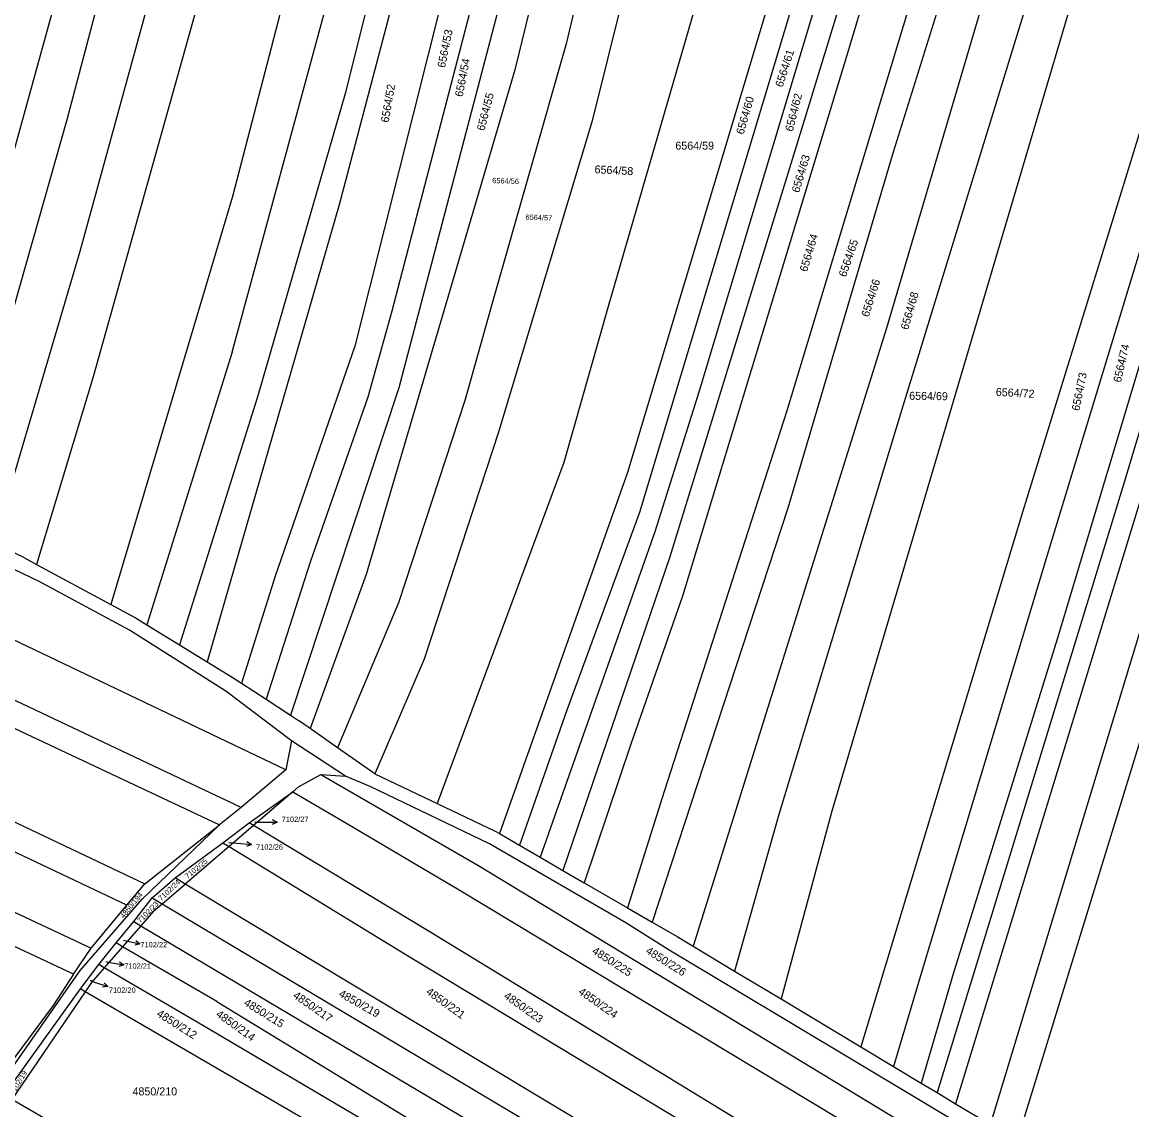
# Model space of a CAD drawing. Extents: x -593183 to -588034, y -1130415 to -1124994.
# Drawn here: x -589798.8 to -589563.1, y -1127514.1 to -1127283 of the extents above; entities that cross this region are included whole.
import ezdxf

# ---------------------------------------------------------------- set-up
doc = ezdxf.new("R2010")
doc.units = 0
for name, color, linetype in [('Vrstva 1', 7, 'Continuous'), ('Vrstva 16', 7, 'Continuous'), ('Vrstva 18', 7, 'Continuous'), ('Vrstva 25', 7, 'Continuous')]:
    doc.layers.add(name, color=color, linetype=linetype)

msp = doc.modelspace()

# ---------------------------------------------------------------- linework, layer by layer
at = {"layer": 'Vrstva 1'}
for p, q in [((-589601.07, -1127200.26), (-589632.73, -1127303.88)), ((-589561.83, -1127202.17), (-589611.78, -1127364.59)), ((-589598.59, -1127206.63), (-589623.34, -1127288.82)), ((-589727.21, -1127216.07), (-589754.2, -1127320.04)), ((-589786.55, -1127331.64), (-589755.19, -1127217.76)), ((-589535.09, -1127220.59), (-589586.29, -1127386.9)), ((-589529.15, -1127225.1), (-589581.11, -1127396.24)), ((-589777.34, -1127226.13), (-589806.8, -1127332.6)), ((-589680.04, -1127235.53), (-589694.2, -1127293.09)), ((-589593.18, -1127517.2), (-589509.23, -1127240.2)), ((-589662.27, -1127241.88), (-589677.78, -1127303.92)), ((-589710.89, -1127243.66), (-589731.49, -1127321.77)), ((-589701.66, -1127246.42), (-589728.19, -1127351.83)), ((-589673.68, -1127245.9), (-589683.26, -1127287.59)), ((-589695.24, -1127248.03), (-589720.33, -1127344.37)), ((-589646.84, -1127248.45), (-589674.38, -1127343.41)), ((-589775.42, -1127250.52), (-589789.33, -1127303.75)), ((-589632.02, -1127251.3), (-589670.27, -1127378.63)), ((-589627.27, -1127252.68), (-589667.7, -1127387.12)), ((-589719.75, -1127255.9), (-589730.19, -1127297.94)), ((-589587.91, -1127255.37), (-589615.22, -1127347.98)), ((-589756.58, -1127261.25), (-589783.75, -1127358.3)), ((-589625.43, -1127262.86), (-589655.1, -1127361.56)), ((-589573.4, -1127270.09), (-589626.89, -1127450.63)), ((-589754.27, -1127353.05), (-589732.47, -1127272.86)), ((-589602.7, -1127275.02), (-589613.85, -1127310.58)), ((-589609.29, -1127275.83), (-589636.4, -1127365.58)), ((-589698, -1127281.39), (-589718.85, -1127360.65)), ((-589683.26, -1127287.59), (-589698.76, -1127341.67)), ((-589623.34, -1127288.82), (-589658.59, -1127404.94)), ((-589541.49, -1127288.9), (-589579, -1127414.03)), ((-589694.2, -1127293.09), (-589725.78, -1127400.3)), ((-589730.19, -1127297.94), (-589748.77, -1127362.35)), ((-589789.33, -1127303.75), (-589813.73, -1127389.45)), ((-589632.73, -1127303.88), (-589661.24, -1127396.6)), ((-589677.78, -1127303.92), (-589697.66, -1127370.05)), ((-589536.92, -1127304.5), (-589582.93, -1127455.22)), ((-589542.95, -1127307.78), (-589565.14, -1127381.92)), ((-589613.85, -1127310.58), (-589636.22, -1127386.21)), ((-589754.2, -1127320.04), (-589780.03, -1127406.67)), ((-589731.49, -1127321.77), (-589759.53, -1127418.88)), ((-589804.86, -1127393.69), (-589786.55, -1127331.64)), ((-589698.76, -1127341.67), (-589704.78, -1127363.13)), ((-589674.38, -1127343.41), (-589683.79, -1127376.56)), ((-589720.33, -1127344.37), (-589725.43, -1127362.62)), ((-589615.22, -1127347.98), (-589656.33, -1127479.27)), ((-589742.83, -1127441.84), (-589933.67, -1127350.61)), ((-589787.92, -1127485.24), (-590074.27, -1127351.39)), ((-589754.27, -1127353.05), (-589772.34, -1127411)), ((-589728.19, -1127351.83), (-589745.11, -1127400.71)), ((-589537.01, -1127356.14), (-589587.51, -1127520.58)), ((-589783.75, -1127358.3), (-589795.77, -1127398.19)), ((-589752.33, -1127449.86), (-589938.8, -1127361.46)), ((-589795.26, -1127401.84), (-589877.02, -1127362.43)), ((-589748.77, -1127362.35), (-589765.4, -1127415.27)), ((-589718.85, -1127360.65), (-589741.83, -1127430.23)), ((-589725.43, -1127362.62), (-589737.69, -1127397.67)), ((-589655.1, -1127361.56), (-589664.49, -1127391.23)), ((-589704.78, -1127363.13), (-589718.91, -1127406.37)), ((-589611.78, -1127364.59), (-589638.14, -1127451.34)), ((-589941.42, -1127366.91), (-589756.91, -1127453.51)), ((-589636.4, -1127365.58), (-589662.49, -1127446.43)), ((-589697.66, -1127370.05), (-589713.46, -1127418.34)), ((-589683.79, -1127376.56), (-589710.67, -1127449)), ((-589670.27, -1127378.63), (-589697.48, -1127455.37)), ((-589948.97, -1127382.41), (-589772.82, -1127466.06)), ((-589565.14, -1127381.92), (-589604.48, -1127510.41)), ((-589636.22, -1127386.21), (-589665.01, -1127474.17)), ((-589776.58, -1127470.55), (-589951.85, -1127388.02)), ((-589667.7, -1127387.12), (-589683.12, -1127429.15)), ((-589586.29, -1127386.9), (-589620.71, -1127500.66)), ((-589664.49, -1127391.23), (-589688.78, -1127460.41)), ((-589798.35, -1127396.8), (-589804.86, -1127393.69)), ((-589798.35, -1127396.8), (-589795.77, -1127398.19)), ((-589737.69, -1127397.67), (-589747.04, -1127426.83)), ((-589661.24, -1127396.6), (-589683.97, -1127463.2)), ((-589581.11, -1127396.24), (-589607.66, -1127484.42)), ((-589956.08, -1127398.84), (-589784.18, -1127479.74)), ((-589795.77, -1127398.19), (-589780.03, -1127406.67)), ((-589725.78, -1127400.3), (-589737.67, -1127433.06)), ((-589776.06, -1127412.13), (-589795.26, -1127401.84)), ((-589745.11, -1127400.71), (-589752.25, -1127423.43)), ((-589658.59, -1127404.94), (-589669.52, -1127436.37)), ((-589780.03, -1127406.67), (-589774.66, -1127409.57)), ((-589718.91, -1127406.37), (-589731.86, -1127437.14)), ((-589774.66, -1127409.57), (-589772.34, -1127411)), ((-589755.59, -1127425.13), (-589776.06, -1127412.13)), ((-589772.34, -1127411), (-589765.4, -1127415.27)), ((-589579, -1127414.03), (-589600.99, -1127484.95)), ((-589765.4, -1127415.27), (-589759.53, -1127418.88)), ((-589759.53, -1127418.88), (-589754.22, -1127422.14)), ((-589713.46, -1127418.34), (-589723.94, -1127442.69)), ((-589754.22, -1127422.14), (-589752.25, -1127423.43)), ((-589752.25, -1127423.43), (-589747.04, -1127426.83)), ((-589741.6, -1127435.64), (-589755.59, -1127425.13)), ((-589747.04, -1127426.83), (-589741.83, -1127430.23)), ((-589741.83, -1127430.23), (-589740.12, -1127431.34)), ((-589683.12, -1127429.15), (-589693.19, -1127457.86)), ((-589737.67, -1127433.06), (-589740.12, -1127431.34)), ((-589731.86, -1127437.14), (-589737.67, -1127433.06)), ((-589741.6, -1127435.64), (-589742.83, -1127441.84)), ((-589730.18, -1127443.16), (-589741.6, -1127435.64)), ((-589723.94, -1127442.69), (-589731.86, -1127437.14)), ((-589669.52, -1127436.37), (-589679.48, -1127465.8)), ((-589742.83, -1127441.84), (-589752.33, -1127449.86)), ((-589740.15, -1127445.47), (-589735.39, -1127442.79)), ((-589735.39, -1127442.79), (-589702.02, -1127462.07)), ((-589735.39, -1127442.79), (-589730.18, -1127443.16)), ((-589723.94, -1127442.69), (-589710.67, -1127449)), ((-589724.93, -1127445.37), (-589730.18, -1127443.16)), ((-589750.65, -1127453.12), (-589741.33, -1127446.48)), ((-589741.33, -1127446.48), (-589749.73, -1127453.68)), ((-589741.33, -1127446.48), (-589740.15, -1127445.47)), ((-589741.33, -1127446.48), (-589729.75, -1127453.28)), ((-589699.58, -1127457.52), (-589724.93, -1127445.37)), ((-589662.49, -1127446.43), (-589670.27, -1127471.13)), ((-589752.33, -1127449.86), (-589756.91, -1127453.51)), ((-589710.67, -1127449), (-589698.37, -1127454.85)), ((-589638.14, -1127451.34), (-589647.5, -1127484.57)), ((-589626.89, -1127450.63), (-589637.61, -1127490.51)), ((-589756.91, -1127453.51), (-589773.38, -1127469.34)), ((-589772.82, -1127466.06), (-589756.91, -1127453.51)), ((-589756.2, -1127457.33), (-589750.65, -1127453.12)), ((-589749.73, -1127453.68), (-589754.91, -1127458.12)), ((-589749.73, -1127453.68), (-589750.65, -1127453.12)), ((-589712.06, -1127476.36), (-589749.73, -1127453.68)), ((-589729.75, -1127453.28), (-589706.05, -1127467.31)), ((-589698.37, -1127454.85), (-589697.48, -1127455.37)), ((-589697.48, -1127455.37), (-589693.19, -1127457.86)), ((-589582.93, -1127455.22), (-589600.57, -1127512.76)), ((-589766.37, -1127464.8), (-589756.2, -1127457.33)), ((-589754.91, -1127458.12), (-589764.22, -1127466.09)), ((-589756.2, -1127457.33), (-589754.91, -1127458.12)), ((-589754.91, -1127458.12), (-589715.73, -1127482.03)), ((-589670.65, -1127474.33), (-589699.58, -1127457.52)), ((-589693.19, -1127457.86), (-589688.78, -1127460.41)), ((-589688.78, -1127460.41), (-589683.97, -1127463.2)), ((-589702.02, -1127462.07), (-589564.39, -1127545.51)), ((-589683.97, -1127463.2), (-589679.48, -1127465.8)), ((-589776.58, -1127470.55), (-589772.82, -1127466.06)), ((-589771.2, -1127469.01), (-589766.37, -1127464.8)), ((-589769.09, -1127470.27), (-589764.22, -1127466.09)), ((-589764.22, -1127466.09), (-589766.37, -1127464.8)), ((-589669.56, -1127523.02), (-589764.22, -1127466.09)), ((-589679.48, -1127465.8), (-589670.27, -1127471.13)), ((-589706.05, -1127467.31), (-589577.21, -1127544.88)), ((-589786.56, -1127484.49), (-589773.38, -1127469.34)), ((-589784.18, -1127479.74), (-589776.58, -1127470.55)), ((-589775.12, -1127474.07), (-589771.2, -1127469.01)), ((-589771.2, -1127469.01), (-589769.09, -1127470.27)), ((-589770.95, -1127471.86), (-589769.09, -1127470.27)), ((-589769.09, -1127470.27), (-589681.87, -1127522.29)), ((-589670.27, -1127471.13), (-589665.01, -1127474.17)), ((-589770.95, -1127471.86), (-589773.64, -1127474.95)), ((-589778.91, -1127478.58), (-589775.12, -1127474.07)), ((-589773.64, -1127474.95), (-589777.51, -1127479.4)), ((-589775.12, -1127474.07), (-589773.64, -1127474.95)), ((-589773.64, -1127474.95), (-589694.16, -1127522.14)), ((-589661.39, -1127480.11), (-589670.65, -1127474.33)), ((-589665.01, -1127474.17), (-589659.7, -1127477.25)), ((-589617.73, -1127533.95), (-589712.06, -1127476.36)), ((-589659.7, -1127477.25), (-589656.33, -1127479.27)), ((-589787.92, -1127485.24), (-589784.18, -1127479.74)), ((-589782.57, -1127483.21), (-589778.91, -1127478.58)), ((-589777.51, -1127479.4), (-589781.41, -1127483.89)), ((-589777.51, -1127479.4), (-589778.91, -1127478.58)), ((-589757.53, -1127491.04), (-589777.51, -1127479.4)), ((-589591.56, -1127521.95), (-589661.39, -1127480.11)), ((-589656.33, -1127479.27), (-589647.5, -1127484.57)), ((-589715.73, -1127482.03), (-589636.82, -1127529.66)), ((-589827.72, -1127543.41), (-589786.56, -1127484.49)), ((-589787.92, -1127485.24), (-589792.24, -1127491.88)), ((-589786.48, -1127488.36), (-589782.57, -1127483.21)), ((-589781.41, -1127483.89), (-589784.13, -1127487.01)), ((-589781.41, -1127483.89), (-589782.57, -1127483.21)), ((-589761.64, -1127495.41), (-589781.41, -1127483.89)), ((-589647.5, -1127484.57), (-589637.61, -1127490.51)), ((-589607.66, -1127484.42), (-589613.77, -1127504.83)), ((-589600.99, -1127484.95), (-589607.85, -1127508.39)), ((-589784.13, -1127487.01), (-589785.45, -1127488.96)), ((-589802.66, -1127510.94), (-589786.48, -1127488.36)), ((-589785.45, -1127488.96), (-589801.01, -1127511.89)), ((-589785.45, -1127488.96), (-589786.48, -1127488.36)), ((-589726.43, -1127523.28), (-589785.45, -1127488.96)), ((-589792.24, -1127491.88), (-589805.4, -1127509.57)), ((-589757.53, -1127491.04), (-589706.6, -1127522.08)), ((-589637.61, -1127490.51), (-589620.71, -1127500.66)), ((-589716.07, -1127522.3), (-589761.64, -1127495.41)), ((-589620.71, -1127500.66), (-589613.77, -1127504.83)), ((-589613.77, -1127504.83), (-589607.85, -1127508.39)), ((-589607.85, -1127508.39), (-589604.48, -1127510.41)), ((-589604.48, -1127510.41), (-589600.57, -1127512.76)), ((-589784.71, -1127521.31), (-589801.01, -1127511.89)), ((-589600.57, -1127512.76), (-589593.18, -1127517.2))]:
    msp.add_line(p, q, dxfattribs=at)
at = {"layer": 'Vrstva 16'}
for p, q in [((-589749.41, -1127452.91), (-589747.71, -1127452.91)), ((-589754.92, -1127457.28), (-589753.15, -1127457.42)), ((-589777.29, -1127478.01), (-589776.76, -1127478.13)), ((-589781.08, -1127482.58), (-589780.22, -1127482.74)), ((-589784.37, -1127486.61), (-589783.49, -1127486.91))]:
    msp.add_line(p, q, dxfattribs=at)
at = {"layer": 'Vrstva 25'}
for p, q in [((-589747.71, -1127452.91), (-589744.71, -1127452.91)), ((-589753.15, -1127457.42), (-589750.16, -1127457.66)), ((-589776.76, -1127478.13), (-589773.84, -1127478.8)), ((-589780.22, -1127482.74), (-589777.27, -1127483.28)), ((-589783.49, -1127486.91), (-589780.65, -1127487.88))]:
    msp.add_line(p, q, dxfattribs=at)
for points in [[(-589745.71, -1127452.41), (-589744.71, -1127452.91), (-589745.71, -1127453.41)], [(-589751.12, -1127457.08), (-589750.16, -1127457.66), (-589751.2, -1127458.08)], [(-589774.7, -1127478.09), (-589773.84, -1127478.8), (-589774.92, -1127479.06)], [(-589778.16, -1127482.61), (-589777.27, -1127483.28), (-589778.34, -1127483.59)], [(-589781.44, -1127487.08), (-589780.65, -1127487.88), (-589781.76, -1127488.03)]]:
    msp.add_lwpolyline(points, dxfattribs=at)

# ---------------------------------------------------------------- texts
at = {"layer": 'Vrstva 16'}
for s, p in [('7102/27', (-589743.71, -1127452.91)), ('7102/26', (-589749.16, -1127458.8)), ('7102/22', (-589773.73, -1127479.54)), ('7102/21', (-589777.16, -1127484.1)), ('7102/20', (-589780.43, -1127489.21))]:
    msp.add_text(s, height=1.14, dxfattribs=at).set_placement(p)
at = {"layer": 'Vrstva 18'}
for s, height, rotation, p in [('6564/53', 1.7, 78.4638, (-589709.02, -1127292.76)), ('6564/61', 1.7, 72.2953, (-589637.32, -1127296.92)), ('6564/54', 1.7, 78.9818, (-589705.28, -1127298.93)), ('6564/52', 1.7, 80.1849, (-589721.01, -1127304.39)), ('6564/55', 1.7, 75.4725, (-589700.68, -1127306.17)), ('6564/60', 1.7, 74.0437, (-589645.61, -1127306.95)), ('6564/62', 1.7, 75.7704, (-589635.17, -1127306.32)), ('6564/63', 1.7, 73.3842, (-589633.81, -1127319.32)), ('6564/58', 1.7, 357.0247, (-589677.29, -1127315.06)), ('6564/56', 1.14, 357.85, (-589699.02, -1127317.16)), ('6564/57', 1.14, 358.1461, (-589691.95, -1127324.95)), ('6564/64', 1.7, 73.3622, (-589632.12, -1127336.14)), ('6564/65', 1.7, 71.2361, (-589623.86, -1127337.25)), ('6564/66', 1.7, 72.3694, (-589619.04, -1127345.73)), ('6564/68', 1.7, 74.0732, (-589610.65, -1127348.46)), ('6564/74', 1.7, 77.189, (-589565.45, -1127359.63)), ('6564/73', 1.7, 78.7091, (-589574.28, -1127365.65)), ('6564/69', 1.7, 359.2692, (-589610.44, -1127363.19)), ('6564/72', 1.7, 357.0062, (-589592.06, -1127362.36)), ('7102/27', 0.1, 45, (-589749.4, -1127452.91)), ('7102/25', 1.14, 39.4725, (-589763.71, -1127465.07)), ('7102/24', 1.14, 43.2643, (-589769.29, -1127469.76)), ('4850/194', 1.14, 51.0353, (-589777.28, -1127473.5)), ('7102/23', 1.14, 45.6585, (-589773.73, -1127474.5)), ('4850/225', 1.7, 327.3044, (-589677.95, -1127480.71)), ('4850/226', 1.7, 327.7821, (-589666.55, -1127480.7)), ('4850/217', 1.7, 325.0436, (-589741.46, -1127490.12)), ('4850/219', 1.7, 330.4183, (-589731.75, -1127489.86)), ('4850/221', 1.7, 324.157, (-589713.21, -1127489.3)), ('4850/223', 1.7, 324.4264, (-589696.68, -1127490.21)), ('4850/224', 1.7, 325.0436, (-589680.85, -1127489.31)), ('4850/215', 1.7, 328.3811, (-589751.92, -1127491.74)), ('4850/212', 1.7, 327.6559, (-589770.43, -1127494.05)), ('4850/214', 1.7, 324.4264, (-589757.83, -1127494.09)), ('7102/19', 1.14, 58.9583, (-589800.65, -1127511.03))]:
    msp.add_text(s, height=height, rotation=rotation, dxfattribs=at).set_placement(p)
for s, height, p in [('6564/59', 1.7, (-589660.1, -1127310.05)), ('7102/26', 0.1, (-589754.92, -1127457.28)), ('7102/22', 0.1, (-589777.29, -1127478.01)), ('7102/21', 0.1, (-589781.08, -1127482.58)), ('7102/20', 0.1, (-589784.37, -1127486.61)), ('4850/210', 1.7, (-589775.41, -1127511))]:
    msp.add_text(s, height=height, dxfattribs=at).set_placement(p)

doc.saveas('drawing.dxf')
